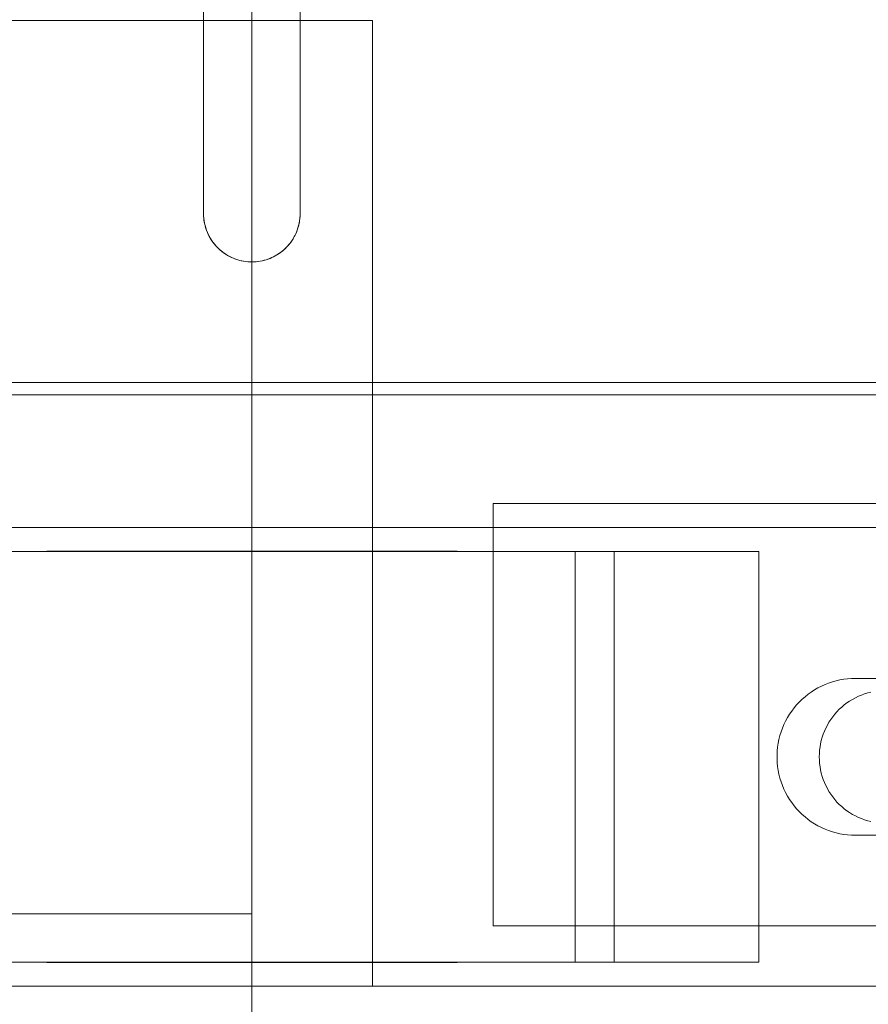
# Model space of a CAD drawing. Header units: millimetres. Extents: x -2233 to 61924, y -68080 to 6847.
# Tile 626 of 656: x 26731 to 26801, y -17752 to -17670. Entities that reach past the tile are written whole.
import ezdxf

# ---------------------------------------------------------------- set-up
doc = ezdxf.new("R2010")
doc.units = ezdxf.units.MM
doc.layers.add('COTAS_P', color=1, linetype='Continuous', lineweight=0)
doc.layers.add('superior_C05', color=7, linetype='Continuous', lineweight=0)
doc.dimstyles.new('R19_100', dxfattribs={"dimtxt": 250, "dimasz": 150, "dimexe": 150, "dimexo": 80, "dimgap": 100, "dimtad": 1, "dimtih": 1, "dimtoh": 1, "dimdsep": 46, "dimcen": 0.09, "dimadec": 0, "dimazin": 0, "dimtfac": 1, "dimtdec": 4, "dimtofl": 0, "dimtmove": 0, "dimatfit": 3, "dimfxl": 1, "dimtolj": 1, "dimtzin": 0, "dimarcsym": 0})

# ---------------------------------------------------------------- blocks, each defined once
blk = doc.blocks.new('DIM_R27_34')
at = {"layer": 'COTAS_P'}
for p, q in [((24250.067, -17080), (24400.067, -17035)), ((26750.067, -17080), (26600.067, -17035)), ((24250.067, -17980), (24250.067, -17080)), ((24250.067, -17080), (26750.067, -17080)), ((24250.067, -17080), (24400.067, -17125)), ((26750.067, -17080), (26600.067, -17125)), ((26750.067, -17980), (26750.067, -17080))]:
    blk.add_line(p, q, dxfattribs=at)
blk.add_text('2500 P', height=250, dxfattribs=at).set_placement((25500.067, -16980))
blk = doc.blocks.new('DIM_R27_47')
at = {"layer": 'COTAS_P'}
for p, q in [((26095.067, -17655), (26050.067, -17805)), ((26795.067, -17655), (26095.067, -17655)), ((26095.067, -18305), (26095.067, -17655)), ((26095.067, -17655), (26140.067, -17805)), ((26095.067, -18305), (26050.067, -18155)), ((26095.067, -18305), (26140.067, -18155)), ((26795.067, -18305), (26095.067, -18305))]:
    blk.add_line(p, q, dxfattribs=at)
blk.add_text('650 P', height=250, rotation=90, dxfattribs=at).set_placement((25995.067, -17980))

msp = doc.modelspace()

# ---------------------------------------------------------------- linework, layer by layer
at = {"layer": 'superior_C05'}
for p, q in [((26746.067, -17686), (26746.067, -17654)), ((26754.067, -17654), (26754.067, -17686)), ((26620.067, -17670), (26760.067, -17670)), ((26760.067, -17750), (26760.067, -17670)), ((26746.067, -17686), (26746.071, -17686.176)), ((26746.067, -17686), (26746.072, -17686.199)), ((26746.071, -17686.176), (26746.083, -17686.352)), ((26746.072, -17686.199), (26746.087, -17686.398)), ((26746.083, -17686.352), (26746.102, -17686.528)), ((26746.087, -17686.398), (26746.112, -17686.596)), ((26754.023, -17686.596), (26754.048, -17686.398)), ((26754.027, -17686.567), (26754.043, -17686.441)), ((26754.043, -17686.441), (26754.055, -17686.316)), ((26754.048, -17686.398), (26754.063, -17686.199)), ((26754.055, -17686.316), (26754.063, -17686.19)), ((26754.063, -17686.199), (26754.067, -17686)), ((26754.063, -17686.19), (26754.066, -17686.095)), ((26754.067, -17686), (26754.066, -17686.095)), ((26746.102, -17686.528), (26746.13, -17686.702)), ((26746.112, -17686.596), (26746.147, -17686.793)), ((26746.13, -17686.702), (26746.165, -17686.876)), ((26746.147, -17686.793), (26746.191, -17686.987)), ((26746.165, -17686.876), (26746.208, -17687.049)), ((26746.191, -17686.987), (26746.245, -17687.179)), ((26746.208, -17687.049), (26746.258, -17687.221)), ((26746.245, -17687.179), (26746.309, -17687.368)), ((26746.258, -17687.221), (26746.317, -17687.391)), ((26753.804, -17687.429), (26753.848, -17687.308)), ((26753.826, -17687.368), (26753.89, -17687.179)), ((26753.848, -17687.308), (26753.888, -17687.186)), ((26753.888, -17687.186), (26753.924, -17687.063)), ((26753.89, -17687.179), (26753.944, -17686.987)), ((26753.924, -17687.063), (26753.955, -17686.94)), ((26753.944, -17686.987), (26753.988, -17686.793)), ((26753.955, -17686.94), (26753.983, -17686.816)), ((26753.983, -17686.816), (26754.007, -17686.692)), ((26753.988, -17686.793), (26754.023, -17686.596)), ((26754.007, -17686.692), (26754.027, -17686.567)), ((26746.309, -17687.368), (26746.382, -17687.554)), ((26746.317, -17687.391), (26746.384, -17687.559)), ((26746.382, -17687.554), (26746.464, -17687.736)), ((26746.384, -17687.559), (26746.459, -17687.725)), ((26746.459, -17687.725), (26746.542, -17687.889)), ((26746.464, -17687.736), (26746.555, -17687.913)), ((26746.542, -17687.889), (26746.633, -17688.05)), ((26746.555, -17687.913), (26746.654, -17688.086)), ((26746.633, -17688.05), (26746.733, -17688.209)), ((26746.654, -17688.086), (26746.763, -17688.253)), ((26753.372, -17688.253), (26753.481, -17688.086)), ((26753.378, -17688.245), (26753.452, -17688.133)), ((26753.452, -17688.133), (26753.521, -17688.019)), ((26753.481, -17688.086), (26753.58, -17687.913)), ((26753.521, -17688.019), (26753.586, -17687.903)), ((26753.58, -17687.913), (26753.671, -17687.736)), ((26753.586, -17687.903), (26753.646, -17687.786)), ((26753.646, -17687.786), (26753.703, -17687.668)), ((26753.671, -17687.736), (26753.753, -17687.554)), ((26753.703, -17687.668), (26753.755, -17687.549)), ((26753.753, -17687.554), (26753.826, -17687.368)), ((26753.755, -17687.549), (26753.804, -17687.429)), ((26746.733, -17688.209), (26746.841, -17688.364)), ((26746.763, -17688.253), (26746.879, -17688.415)), ((26746.841, -17688.364), (26746.958, -17688.516)), ((26746.879, -17688.415), (26747.003, -17688.571)), ((26746.958, -17688.516), (26747.084, -17688.664)), ((26747.003, -17688.571), (26747.135, -17688.721)), ((26747.084, -17688.664), (26747.218, -17688.808)), ((26747.135, -17688.721), (26747.275, -17688.863)), ((26747.218, -17688.808), (26747.363, -17688.947)), ((26747.275, -17688.863), (26747.421, -17688.999)), ((26747.363, -17688.947), (26747.5, -17689.068)), ((26752.714, -17688.999), (26752.86, -17688.863)), ((26752.738, -17688.978), (26752.844, -17688.88)), ((26752.844, -17688.88), (26752.944, -17688.779)), ((26752.86, -17688.863), (26753, -17688.721)), ((26752.944, -17688.779), (26753.04, -17688.677)), ((26753, -17688.721), (26753.132, -17688.571)), ((26753.04, -17688.677), (26753.131, -17688.572)), ((26753.131, -17688.572), (26753.218, -17688.465)), ((26753.132, -17688.571), (26753.256, -17688.415)), ((26753.218, -17688.465), (26753.3, -17688.356)), ((26753.256, -17688.415), (26753.372, -17688.253)), ((26753.3, -17688.356), (26753.378, -17688.245)), ((26747.421, -17688.999), (26747.574, -17689.127)), ((26747.5, -17689.068), (26747.631, -17689.172)), ((26747.574, -17689.127), (26747.733, -17689.248)), ((26747.631, -17689.172), (26747.767, -17689.273)), ((26747.733, -17689.248), (26747.897, -17689.36)), ((26747.767, -17689.273), (26747.91, -17689.368)), ((26747.897, -17689.36), (26748.067, -17689.464)), ((26747.91, -17689.368), (26748.059, -17689.459)), ((26748.059, -17689.459), (26748.214, -17689.545)), ((26748.067, -17689.464), (26748.243, -17689.559)), ((26748.214, -17689.545), (26748.376, -17689.625)), ((26748.243, -17689.559), (26748.422, -17689.646)), ((26748.376, -17689.625), (26748.543, -17689.698)), ((26748.422, -17689.646), (26748.606, -17689.723)), ((26748.543, -17689.698), (26748.716, -17689.765)), ((26748.606, -17689.723), (26748.794, -17689.792)), ((26748.716, -17689.765), (26748.896, -17689.825)), ((26751.26, -17689.818), (26751.418, -17689.765)), ((26751.341, -17689.792), (26751.529, -17689.723)), ((26751.418, -17689.765), (26751.573, -17689.706)), ((26751.529, -17689.723), (26751.713, -17689.646)), ((26751.573, -17689.706), (26751.722, -17689.642)), ((26751.713, -17689.646), (26751.892, -17689.559)), ((26751.722, -17689.642), (26751.867, -17689.572)), ((26751.867, -17689.572), (26752.006, -17689.499)), ((26751.892, -17689.559), (26752.067, -17689.464)), ((26752.006, -17689.499), (26752.14, -17689.421)), ((26752.067, -17689.464), (26752.238, -17689.36)), ((26752.14, -17689.421), (26752.27, -17689.339)), ((26752.238, -17689.36), (26752.402, -17689.248)), ((26752.27, -17689.339), (26752.394, -17689.254)), ((26752.394, -17689.254), (26752.514, -17689.165)), ((26752.402, -17689.248), (26752.561, -17689.127)), ((26752.514, -17689.165), (26752.628, -17689.073)), ((26752.561, -17689.127), (26752.714, -17688.999)), ((26752.628, -17689.073), (26752.738, -17688.978)), ((26748.794, -17689.792), (26748.984, -17689.85)), ((26748.896, -17689.825), (26749.081, -17689.876)), ((26748.984, -17689.85), (26749.177, -17689.9)), ((26749.081, -17689.876), (26749.251, -17689.916)), ((26749.177, -17689.9), (26749.373, -17689.939)), ((26749.251, -17689.916), (26749.407, -17689.945)), ((26749.373, -17689.939), (26749.57, -17689.969)), ((26749.407, -17689.945), (26749.565, -17689.968)), ((26749.565, -17689.968), (26749.724, -17689.985)), ((26749.57, -17689.969), (26749.769, -17689.989)), ((26749.724, -17689.985), (26749.885, -17689.996)), ((26749.769, -17689.989), (26749.968, -17689.999)), ((26749.885, -17689.996), (26749.976, -17689.999)), ((26749.968, -17689.999), (26750.167, -17689.999)), ((26750.067, -17690), (26749.976, -17689.999)), ((26750.067, -17690), (26750.244, -17689.996)), ((26750.167, -17689.999), (26750.366, -17689.989)), ((26750.244, -17689.996), (26750.419, -17689.985)), ((26750.366, -17689.989), (26750.565, -17689.969)), ((26750.419, -17689.985), (26750.592, -17689.965)), ((26750.565, -17689.969), (26750.762, -17689.939)), ((26750.592, -17689.965), (26750.764, -17689.939)), ((26750.762, -17689.939), (26750.958, -17689.9)), ((26750.764, -17689.939), (26750.932, -17689.905)), ((26750.932, -17689.905), (26751.098, -17689.865)), ((26750.958, -17689.9), (26751.151, -17689.85)), ((26751.098, -17689.865), (26751.26, -17689.818)), ((26751.151, -17689.85), (26751.341, -17689.792)), ((26665.067, -17700), (26835.067, -17700)), ((26670.067, -17700), (26830.067, -17700)), ((26737.602, -17700), (26737.571, -17700)), ((26737.664, -17700), (26737.602, -17700)), ((26737.757, -17700), (26737.664, -17700)), ((26737.881, -17700), (26737.757, -17700)), ((26738.035, -17700), (26737.881, -17700)), ((26738.218, -17700), (26738.035, -17700)), ((26738.432, -17700), (26738.218, -17700)), ((26738.674, -17700), (26738.432, -17700)), ((26738.944, -17700), (26738.674, -17700)), ((26739.242, -17700), (26738.944, -17700)), ((26739.567, -17700), (26739.242, -17700)), ((26739.918, -17700), (26739.567, -17700)), ((26740.295, -17700), (26739.918, -17700)), ((26740.695, -17700), (26740.295, -17700)), ((26741.119, -17700), (26740.695, -17700)), ((26741.565, -17700), (26741.119, -17700)), ((26742.033, -17700), (26741.565, -17700)), ((26742.52, -17700), (26742.033, -17700)), ((26743.026, -17700), (26742.52, -17700)), ((26743.55, -17700), (26743.026, -17700)), ((26744.089, -17700), (26743.55, -17700)), ((26744.644, -17700), (26744.089, -17700)), ((26745.212, -17700), (26744.644, -17700)), ((26745.792, -17700), (26745.212, -17700)), ((26746.383, -17700), (26745.792, -17700)), ((26746.983, -17700), (26746.383, -17700)), ((26747.591, -17700), (26746.983, -17700)), ((26748.204, -17700), (26747.591, -17700)), ((26748.823, -17700), (26748.204, -17700)), ((26749.444, -17700), (26748.823, -17700)), ((26750.067, -17700), (26749.444, -17700)), ((26750.691, -17700), (26750.067, -17700)), ((26751.312, -17700), (26750.691, -17700)), ((26751.931, -17700), (26751.312, -17700)), ((26752.544, -17700), (26751.931, -17700)), ((26753.152, -17700), (26752.544, -17700)), ((26753.752, -17700), (26753.152, -17700)), ((26754.343, -17700), (26753.752, -17700)), ((26754.923, -17700), (26754.343, -17700)), ((26755.491, -17700), (26754.923, -17700)), ((26756.046, -17700), (26755.491, -17700)), ((26756.585, -17700), (26756.046, -17700)), ((26757.109, -17700), (26756.585, -17700)), ((26757.615, -17700), (26757.109, -17700)), ((26758.102, -17700), (26757.615, -17700)), ((26758.57, -17700), (26758.102, -17700)), ((26759.016, -17700), (26758.57, -17700)), ((26759.44, -17700), (26759.016, -17700)), ((26759.84, -17700), (26759.44, -17700)), ((26760.217, -17700), (26759.84, -17700)), ((26760.568, -17700), (26760.217, -17700)), ((26760.893, -17700), (26760.568, -17700)), ((26761.191, -17700), (26760.893, -17700)), ((26761.461, -17700), (26761.191, -17700)), ((26761.703, -17700), (26761.461, -17700)), ((26761.917, -17700), (26761.703, -17700)), ((26762.1, -17700), (26761.917, -17700)), ((26762.254, -17700), (26762.1, -17700)), ((26762.378, -17700), (26762.254, -17700)), ((26762.47, -17700), (26762.378, -17700)), ((26762.47, -17700), (26762.533, -17700)), ((26762.533, -17700), (26762.564, -17700)), ((26660.067, -17701), (26840.067, -17701)), ((26770.067, -17745), (26770.067, -17710)), ((26770.067, -17710), (26810.067, -17710)), ((26680.067, -17712), (26820.067, -17712)), ((26728.164, -17714), (26771.971, -17714)), ((26730.285, -17714), (26731.39, -17714)), ((26731.39, -17714), (26732.538, -17714)), ((26732.538, -17714), (26733.727, -17714)), ((26733.072, -17714), (26733.111, -17714)), ((26733.115, -17713.95), (26733.073, -17713.95)), ((26733.119, -17714), (26733.074, -17714)), ((26733.111, -17714), (26733.192, -17714)), ((26733.199, -17713.95), (26733.115, -17713.95)), ((26733.206, -17714), (26733.119, -17714)), ((26733.192, -17714), (26733.316, -17714)), ((26733.326, -17713.95), (26733.199, -17713.95)), ((26733.334, -17714), (26733.206, -17714)), ((26733.316, -17714), (26733.48, -17714)), ((26733.494, -17713.95), (26733.326, -17713.95)), ((26733.504, -17714), (26733.334, -17714)), ((26733.48, -17714), (26733.686, -17714)), ((26733.703, -17713.95), (26733.494, -17713.95)), ((26733.715, -17714), (26733.504, -17714)), ((26733.686, -17714), (26733.932, -17714)), ((26733.953, -17713.95), (26733.703, -17713.95)), ((26733.966, -17714), (26733.715, -17714)), ((26733.727, -17714), (26734.953, -17714)), ((26733.932, -17714), (26734.219, -17714)), ((26734.243, -17713.95), (26733.953, -17713.95)), ((26734.258, -17714), (26733.966, -17714)), ((26734.219, -17714), (26734.544, -17714)), ((26734.572, -17713.95), (26734.243, -17713.95)), ((26734.588, -17714), (26734.258, -17714)), ((26734.544, -17714), (26734.908, -17714)), ((26734.94, -17713.95), (26734.572, -17713.95)), ((26734.957, -17714), (26734.588, -17714)), ((26734.908, -17714), (26735.31, -17714)), ((26735.345, -17713.95), (26734.94, -17713.95)), ((26734.953, -17714), (26736.214, -17714)), ((26735.363, -17714), (26734.957, -17714)), ((26735.31, -17714), (26735.748, -17714)), ((26735.787, -17713.95), (26735.345, -17713.95)), ((26735.805, -17714), (26735.363, -17714)), ((26735.748, -17714), (26736.221, -17714)), ((26736.265, -17713.95), (26735.787, -17713.95)), ((26736.283, -17714), (26735.805, -17714)), ((26736.214, -17714), (26737.507, -17714)), ((26736.221, -17714), (26736.729, -17714)), ((26736.776, -17713.95), (26736.265, -17713.95)), ((26736.795, -17714), (26736.283, -17714)), ((26736.729, -17714), (26737.27, -17714)), ((26737.321, -17713.95), (26736.776, -17713.95)), ((26737.34, -17714), (26736.795, -17714)), ((26737.27, -17714), (26737.842, -17714)), ((26737.898, -17713.95), (26737.321, -17713.95)), ((26737.917, -17714), (26737.34, -17714)), ((26737.507, -17714), (26738.828, -17714)), ((26737.602, -17713.95), (26737.571, -17713.95)), ((26737.664, -17713.95), (26737.602, -17713.95)), ((26737.757, -17713.95), (26737.664, -17713.95)), ((26737.881, -17713.95), (26737.757, -17713.95)), ((26737.842, -17714), (26738.445, -17714)), ((26738.035, -17713.95), (26737.881, -17713.95)), ((26738.505, -17713.95), (26737.898, -17713.95)), ((26738.523, -17714), (26737.917, -17714)), ((26738.218, -17713.95), (26738.035, -17713.95)), ((26738.432, -17713.95), (26738.218, -17713.95)), ((26738.674, -17713.95), (26738.432, -17713.95)), ((26738.445, -17714), (26739.077, -17714)), ((26739.14, -17713.95), (26738.505, -17713.95)), ((26739.158, -17714), (26738.523, -17714)), ((26738.944, -17713.95), (26738.674, -17713.95)), ((26738.828, -17714), (26740.176, -17714)), ((26739.242, -17713.95), (26738.944, -17713.95)), ((26739.077, -17714), (26739.736, -17714)), ((26739.803, -17713.95), (26739.14, -17713.95)), ((26739.82, -17714), (26739.158, -17714)), ((26739.567, -17713.95), (26739.242, -17713.95)), ((26739.918, -17713.95), (26739.567, -17713.95)), ((26739.736, -17714), (26740.376, -17714)), ((26740.491, -17713.95), (26739.803, -17713.95)), ((26740.508, -17714), (26739.82, -17714)), ((26740.295, -17713.95), (26739.918, -17713.95)), ((26740.176, -17714), (26741.546, -17714)), ((26740.695, -17713.95), (26740.295, -17713.95)), ((26740.376, -17714), (26741.038, -17714)), ((26741.203, -17713.95), (26740.491, -17713.95)), ((26741.219, -17714), (26740.508, -17714)), ((26741.119, -17713.95), (26740.695, -17713.95)), ((26741.038, -17714), (26741.72, -17714)), ((26741.565, -17713.95), (26741.119, -17713.95)), ((26741.937, -17713.95), (26741.203, -17713.95)), ((26741.952, -17714), (26741.219, -17714)), ((26741.546, -17714), (26742.936, -17714)), ((26742.033, -17713.95), (26741.565, -17713.95)), ((26741.72, -17714), (26742.42, -17714)), ((26742.691, -17713.95), (26741.937, -17713.95)), ((26742.705, -17714), (26741.952, -17714)), ((26742.52, -17713.95), (26742.033, -17713.95)), ((26742.42, -17714), (26743.136, -17714)), ((26743.026, -17713.95), (26742.52, -17713.95)), ((26743.464, -17713.95), (26742.691, -17713.95)), ((26743.477, -17714), (26742.705, -17714)), ((26742.936, -17714), (26744.343, -17714)), ((26743.55, -17713.95), (26743.026, -17713.95)), ((26743.136, -17714), (26743.868, -17714)), ((26744.253, -17713.95), (26743.464, -17713.95)), ((26744.264, -17714), (26743.477, -17714)), ((26744.089, -17713.95), (26743.55, -17713.95)), ((26743.868, -17714), (26744.613, -17714)), ((26744.644, -17713.95), (26744.089, -17713.95)), ((26745.057, -17713.95), (26744.253, -17713.95)), ((26745.066, -17714), (26744.264, -17714)), ((26744.343, -17714), (26745.762, -17714)), ((26744.613, -17714), (26745.37, -17714)), ((26745.212, -17713.95), (26744.644, -17713.95)), ((26745.873, -17713.95), (26745.057, -17713.95)), ((26745.881, -17714), (26745.066, -17714)), ((26745.792, -17713.95), (26745.212, -17713.95)), ((26745.37, -17714), (26746.137, -17714)), ((26745.762, -17714), (26747.192, -17714)), ((26746.383, -17713.95), (26745.792, -17713.95)), ((26746.699, -17713.95), (26745.873, -17713.95)), ((26746.706, -17714), (26745.881, -17714)), ((26746.137, -17714), (26746.913, -17714)), ((26746.983, -17713.95), (26746.383, -17713.95)), ((26747.534, -17713.95), (26746.699, -17713.95)), ((26747.539, -17714), (26746.706, -17714)), ((26746.913, -17714), (26747.696, -17714)), ((26747.591, -17713.95), (26746.983, -17713.95)), ((26747.192, -17714), (26748.628, -17714)), ((26748.375, -17713.95), (26747.534, -17713.95)), ((26748.378, -17714), (26747.539, -17714)), ((26748.204, -17713.95), (26747.591, -17713.95)), ((26747.696, -17714), (26748.483, -17714)), ((26748.823, -17713.95), (26748.204, -17713.95)), ((26749.22, -17713.95), (26748.375, -17713.95)), ((26749.222, -17714), (26748.378, -17714)), ((26748.483, -17714), (26749.275, -17714)), ((26748.628, -17714), (26750.067, -17714)), ((26749.444, -17713.95), (26748.823, -17713.95)), ((26750.067, -17713.95), (26749.22, -17713.95)), ((26750.067, -17714), (26749.222, -17714)), ((26750.067, -17714), (26749.275, -17714)), ((26750.067, -17713.95), (26749.444, -17713.95)), ((26750.067, -17713.95), (26750.915, -17713.95)), ((26750.691, -17713.95), (26750.067, -17713.95)), ((26750.913, -17714), (26750.067, -17714)), ((26750.067, -17714), (26750.86, -17714)), ((26750.067, -17714), (26751.507, -17714)), ((26751.312, -17713.95), (26750.691, -17713.95)), ((26750.86, -17714), (26751.652, -17714)), ((26751.757, -17714), (26750.913, -17714)), ((26750.915, -17713.95), (26751.76, -17713.95)), ((26751.931, -17713.95), (26751.312, -17713.95)), ((26751.507, -17714), (26752.943, -17714)), ((26751.652, -17714), (26752.439, -17714)), ((26752.596, -17714), (26751.757, -17714)), ((26751.76, -17713.95), (26752.601, -17713.95)), ((26752.544, -17713.95), (26751.931, -17713.95)), ((26752.439, -17714), (26753.222, -17714)), ((26753.152, -17713.95), (26752.544, -17713.95)), ((26753.429, -17714), (26752.596, -17714)), ((26752.601, -17713.95), (26753.436, -17713.95)), ((26752.943, -17714), (26754.373, -17714)), ((26753.752, -17713.95), (26753.152, -17713.95)), ((26753.222, -17714), (26753.998, -17714)), ((26754.254, -17714), (26753.429, -17714)), ((26753.436, -17713.95), (26754.262, -17713.95)), ((26754.343, -17713.95), (26753.752, -17713.95)), ((26753.998, -17714), (26754.765, -17714)), ((26755.069, -17714), (26754.254, -17714)), ((26754.262, -17713.95), (26755.078, -17713.95)), ((26754.923, -17713.95), (26754.343, -17713.95)), ((26754.373, -17714), (26755.792, -17714)), ((26754.765, -17714), (26755.522, -17714)), ((26755.491, -17713.95), (26754.923, -17713.95)), ((26755.871, -17714), (26755.069, -17714)), ((26755.078, -17713.95), (26755.882, -17713.95)), ((26756.046, -17713.95), (26755.491, -17713.95)), ((26755.522, -17714), (26756.267, -17714)), ((26755.792, -17714), (26757.199, -17714)), ((26756.658, -17714), (26755.871, -17714)), ((26755.882, -17713.95), (26756.671, -17713.95)), ((26756.585, -17713.95), (26756.046, -17713.95)), ((26756.267, -17714), (26756.999, -17714)), ((26757.109, -17713.95), (26756.585, -17713.95)), ((26757.43, -17714), (26756.658, -17714)), ((26756.671, -17713.95), (26757.444, -17713.95)), ((26756.999, -17714), (26757.715, -17714)), ((26757.615, -17713.95), (26757.109, -17713.95)), ((26757.199, -17714), (26758.589, -17714)), ((26758.183, -17714), (26757.43, -17714)), ((26757.444, -17713.95), (26758.198, -17713.95)), ((26758.102, -17713.95), (26757.615, -17713.95)), ((26757.715, -17714), (26758.415, -17714)), ((26758.57, -17713.95), (26758.102, -17713.95)), ((26758.916, -17714), (26758.183, -17714)), ((26758.198, -17713.95), (26758.932, -17713.95)), ((26758.415, -17714), (26759.097, -17714)), ((26759.016, -17713.95), (26758.57, -17713.95)), ((26758.589, -17714), (26759.959, -17714)), ((26759.627, -17714), (26758.916, -17714)), ((26758.932, -17713.95), (26759.644, -17713.95)), ((26759.44, -17713.95), (26759.016, -17713.95)), ((26759.097, -17714), (26759.759, -17714)), ((26759.84, -17713.95), (26759.44, -17713.95)), ((26760.315, -17714), (26759.627, -17714)), ((26759.644, -17713.95), (26760.332, -17713.95)), ((26760.399, -17714), (26759.759, -17714)), ((26760.217, -17713.95), (26759.84, -17713.95)), ((26759.959, -17714), (26761.307, -17714)), ((26760.568, -17713.95), (26760.217, -17713.95)), ((26760.977, -17714), (26760.315, -17714)), ((26760.332, -17713.95), (26760.995, -17713.95)), ((26760.399, -17714), (26761.058, -17714)), ((26760.893, -17713.95), (26760.568, -17713.95)), ((26761.191, -17713.95), (26760.893, -17713.95)), ((26761.612, -17714), (26760.977, -17714)), ((26760.995, -17713.95), (26761.63, -17713.95)), ((26761.058, -17714), (26761.69, -17714)), ((26761.461, -17713.95), (26761.191, -17713.95)), ((26761.307, -17714), (26762.628, -17714)), ((26761.703, -17713.95), (26761.461, -17713.95)), ((26762.218, -17714), (26761.612, -17714)), ((26761.63, -17713.95), (26762.237, -17713.95)), ((26761.69, -17714), (26762.293, -17714)), ((26761.917, -17713.95), (26761.703, -17713.95)), ((26762.1, -17713.95), (26761.917, -17713.95)), ((26762.254, -17713.95), (26762.1, -17713.95)), ((26762.795, -17714), (26762.218, -17714)), ((26762.237, -17713.95), (26762.814, -17713.95)), ((26762.378, -17713.95), (26762.254, -17713.95)), ((26762.293, -17714), (26762.865, -17714)), ((26762.47, -17713.95), (26762.378, -17713.95)), ((26762.533, -17713.95), (26762.47, -17713.95)), ((26762.564, -17713.95), (26762.533, -17713.95)), ((26762.628, -17714), (26763.921, -17714)), ((26763.34, -17714), (26762.795, -17714)), ((26762.814, -17713.95), (26763.359, -17713.95)), ((26762.865, -17714), (26763.406, -17714)), ((26763.852, -17714), (26763.34, -17714)), ((26763.359, -17713.95), (26763.87, -17713.95)), ((26763.406, -17714), (26763.914, -17714)), ((26764.33, -17714), (26763.852, -17714)), ((26763.87, -17713.95), (26764.348, -17713.95)), ((26763.914, -17714), (26764.387, -17714)), ((26763.921, -17714), (26765.182, -17714)), ((26764.772, -17714), (26764.33, -17714)), ((26764.348, -17713.95), (26764.79, -17713.95)), ((26764.387, -17714), (26764.825, -17714)), ((26765.178, -17714), (26764.772, -17714)), ((26764.79, -17713.95), (26765.195, -17713.95)), ((26764.825, -17714), (26765.227, -17714)), ((26765.547, -17714), (26765.178, -17714)), ((26765.182, -17714), (26766.408, -17714)), ((26765.195, -17713.95), (26765.563, -17713.95)), ((26765.227, -17714), (26765.591, -17714)), ((26765.877, -17714), (26765.547, -17714)), ((26765.563, -17713.95), (26765.892, -17713.95)), ((26765.591, -17714), (26765.916, -17714)), ((26766.169, -17714), (26765.877, -17714)), ((26765.892, -17713.95), (26766.182, -17713.95)), ((26765.916, -17714), (26766.203, -17714)), ((26766.42, -17714), (26766.169, -17714)), ((26766.182, -17713.95), (26766.432, -17713.95)), ((26766.203, -17714), (26766.449, -17714)), ((26766.408, -17714), (26767.596, -17714)), ((26766.631, -17714), (26766.42, -17714)), ((26766.432, -17713.95), (26766.641, -17713.95)), ((26766.449, -17714), (26766.655, -17714)), ((26766.801, -17714), (26766.631, -17714)), ((26766.641, -17713.95), (26766.809, -17713.95)), ((26766.655, -17714), (26766.819, -17714)), ((26766.929, -17714), (26766.801, -17714)), ((26766.809, -17713.95), (26766.936, -17713.95)), ((26766.819, -17714), (26766.943, -17714)), ((26767.016, -17714), (26766.929, -17714)), ((26766.936, -17713.95), (26767.02, -17713.95)), ((26766.943, -17714), (26767.024, -17714)), ((26767.02, -17713.95), (26767.062, -17713.95)), ((26767.024, -17714), (26767.063, -17714)), ((26767.596, -17714), (26768.745, -17714)), ((26768.745, -17714), (26769.849, -17714)), ((26769.849, -17714), (26770.909, -17714)), ((26770.909, -17714), (26771.92, -17714)), ((26771.92, -17714), (26772.881, -17714)), ((26771.971, -17714), (26792.067, -17714)), ((26772.881, -17714), (26773.79, -17714)), ((26773.79, -17714), (26774.644, -17714)), ((26774.644, -17714), (26775.441, -17714)), ((26775.441, -17714), (26776.18, -17714)), ((26776.858, -17714), (26776.18, -17714)), ((26780.067, -17714), (26776.858, -17714)), ((26776.858, -17748), (26776.858, -17714)), ((26792.067, -17714), (26780.067, -17714)), ((26780.067, -17748), (26780.067, -17714)), ((26792.067, -17714), (26792.067, -17748)), ((26798.152, -17724.789), (26797.844, -17724.892)), ((26798.464, -17724.701), (26798.152, -17724.789)), ((26798.78, -17724.629), (26798.464, -17724.701)), ((26799.099, -17724.573), (26798.78, -17724.629)), ((26799.42, -17724.532), (26799.099, -17724.573)), ((26799.743, -17724.508), (26799.42, -17724.532)), ((26800.067, -17724.5), (26799.743, -17724.508)), ((26800.067, -17724.5), (26805.067, -17724.5)), ((26796.406, -17725.629), (26796.143, -17725.819)), ((26796.678, -17725.454), (26796.406, -17725.629)), ((26796.959, -17725.292), (26796.678, -17725.454)), ((26797.247, -17725.144), (26796.959, -17725.292)), ((26797.543, -17725.01), (26797.247, -17725.144)), ((26797.844, -17724.892), (26797.543, -17725.01)), ((26801.344, -17725.638), (26801.078, -17725.706)), ((26795.414, -17726.461), (26795.194, -17726.699)), ((26795.646, -17726.235), (26795.414, -17726.461)), ((26795.889, -17726.021), (26795.646, -17726.235)), ((26796.143, -17725.819), (26795.889, -17726.021)), ((26799.583, -17726.38), (26799.357, -17726.534)), ((26799.817, -17726.237), (26799.583, -17726.38)), ((26800.058, -17726.106), (26799.817, -17726.237)), ((26800.305, -17725.987), (26800.058, -17726.106)), ((26800.558, -17725.88), (26800.305, -17725.987)), ((26800.816, -17725.786), (26800.558, -17725.88)), ((26801.078, -17725.706), (26800.816, -17725.786)), ((26794.79, -17727.206), (26794.607, -17727.473)), ((26794.986, -17726.947), (26794.79, -17727.206)), ((26795.194, -17726.699), (26794.986, -17726.947)), ((26798.536, -17727.259), (26798.354, -17727.465)), ((26798.727, -17727.063), (26798.536, -17727.259)), ((26798.928, -17726.876), (26798.727, -17727.063)), ((26799.138, -17726.7), (26798.928, -17726.876)), ((26799.357, -17726.534), (26799.138, -17726.7)), ((26794.283, -17728.035), (26794.143, -17728.327)), ((26794.438, -17727.75), (26794.283, -17728.035)), ((26794.607, -17727.473), (26794.438, -17727.75)), ((26798.023, -17727.902), (26797.874, -17728.132)), ((26798.183, -17727.679), (26798.023, -17727.902)), ((26798.354, -17727.465), (26798.183, -17727.679)), ((26793.906, -17728.93), (26793.81, -17729.24)), ((26794.017, -17728.625), (26793.906, -17728.93)), ((26794.143, -17728.327), (26794.017, -17728.625)), ((26797.499, -17728.864), (26797.399, -17729.119)), ((26797.612, -17728.614), (26797.499, -17728.864)), ((26797.737, -17728.37), (26797.612, -17728.614)), ((26797.874, -17728.132), (26797.737, -17728.37)), ((26793.73, -17729.554), (26793.666, -17729.871)), ((26793.81, -17729.24), (26793.73, -17729.554)), ((26797.238, -17729.643), (26797.177, -17729.91)), ((26797.312, -17729.379), (26797.238, -17729.643)), ((26797.399, -17729.119), (26797.312, -17729.379)), ((26793.586, -17730.514), (26793.57, -17730.838)), ((26793.618, -17730.192), (26793.586, -17730.514)), ((26793.666, -17729.871), (26793.618, -17730.192)), ((26797.095, -17730.452), (26797.074, -17730.726)), ((26797.129, -17730.18), (26797.095, -17730.452)), ((26797.177, -17729.91), (26797.129, -17730.18)), ((26793.57, -17730.838), (26793.57, -17731.162)), ((26793.57, -17731.162), (26793.586, -17731.486)), ((26797.074, -17730.726), (26797.067, -17731)), ((26797.067, -17731), (26797.074, -17731.274)), ((26797.074, -17731.274), (26797.095, -17731.548)), ((26793.586, -17731.486), (26793.618, -17731.808)), ((26793.618, -17731.808), (26793.666, -17732.129)), ((26793.666, -17732.129), (26793.73, -17732.446)), ((26797.095, -17731.548), (26797.129, -17731.82)), ((26797.129, -17731.82), (26797.177, -17732.09)), ((26797.177, -17732.09), (26797.238, -17732.357)), ((26793.73, -17732.446), (26793.81, -17732.76)), ((26793.81, -17732.76), (26793.906, -17733.07)), ((26797.238, -17732.357), (26797.312, -17732.621)), ((26797.312, -17732.621), (26797.399, -17732.881)), ((26797.399, -17732.881), (26797.499, -17733.136)), ((26793.906, -17733.07), (26794.017, -17733.375)), ((26794.017, -17733.375), (26794.143, -17733.673)), ((26794.143, -17733.673), (26794.283, -17733.965)), ((26797.499, -17733.136), (26797.612, -17733.386)), ((26797.612, -17733.386), (26797.737, -17733.63)), ((26797.737, -17733.63), (26797.874, -17733.868)), ((26794.283, -17733.965), (26794.438, -17734.25)), ((26794.438, -17734.25), (26794.607, -17734.527)), ((26794.607, -17734.527), (26794.79, -17734.794)), ((26797.874, -17733.868), (26798.023, -17734.098)), ((26798.023, -17734.098), (26798.183, -17734.321)), ((26798.183, -17734.321), (26798.354, -17734.535)), ((26798.354, -17734.535), (26798.536, -17734.741)), ((26794.79, -17734.794), (26794.986, -17735.053)), ((26794.986, -17735.053), (26795.194, -17735.301)), ((26795.194, -17735.301), (26795.414, -17735.539)), ((26798.536, -17734.741), (26798.727, -17734.937)), ((26798.727, -17734.937), (26798.928, -17735.124)), ((26798.928, -17735.124), (26799.138, -17735.3)), ((26799.138, -17735.3), (26799.357, -17735.466)), ((26795.414, -17735.539), (26795.646, -17735.765)), ((26795.646, -17735.765), (26795.889, -17735.979)), ((26795.889, -17735.979), (26796.143, -17736.181)), ((26796.143, -17736.181), (26796.406, -17736.371)), ((26799.357, -17735.466), (26799.583, -17735.62)), ((26799.583, -17735.62), (26799.817, -17735.763)), ((26799.817, -17735.763), (26800.058, -17735.894)), ((26800.058, -17735.894), (26800.305, -17736.013)), ((26800.305, -17736.013), (26800.558, -17736.12)), ((26800.558, -17736.12), (26800.816, -17736.214)), ((26800.816, -17736.214), (26801.078, -17736.294)), ((26796.406, -17736.371), (26796.678, -17736.546)), ((26796.678, -17736.546), (26796.959, -17736.708)), ((26796.959, -17736.708), (26797.247, -17736.856)), ((26797.247, -17736.856), (26797.543, -17736.99)), ((26797.543, -17736.99), (26797.844, -17737.108)), ((26801.078, -17736.294), (26801.344, -17736.362)), ((26797.844, -17737.108), (26798.152, -17737.211)), ((26798.152, -17737.211), (26798.464, -17737.299)), ((26798.464, -17737.299), (26798.78, -17737.371)), ((26798.78, -17737.371), (26799.099, -17737.427)), ((26799.099, -17737.427), (26799.42, -17737.468)), ((26799.42, -17737.468), (26799.743, -17737.492)), ((26800.067, -17737.5), (26799.743, -17737.492)), ((26805.067, -17737.5), (26800.067, -17737.5)), ((26690.067, -17744), (26750.067, -17744)), ((26750.067, -17744), (26750.067, -17750)), ((26810.067, -17745), (26770.067, -17745)), ((26728.164, -17748), (26771.971, -17748)), ((26730.285, -17748), (26731.39, -17748)), ((26731.39, -17748), (26732.538, -17748)), ((26732.538, -17748), (26733.727, -17748)), ((26733.072, -17748), (26733.111, -17748)), ((26733.115, -17748.05), (26733.073, -17748.05)), ((26733.119, -17748), (26733.074, -17748)), ((26733.111, -17748), (26733.192, -17748)), ((26733.199, -17748.05), (26733.115, -17748.05)), ((26733.206, -17748), (26733.119, -17748)), ((26733.192, -17748), (26733.316, -17748)), ((26733.326, -17748.05), (26733.199, -17748.05)), ((26733.334, -17748), (26733.206, -17748)), ((26733.316, -17748), (26733.48, -17748)), ((26733.494, -17748.05), (26733.326, -17748.05)), ((26733.504, -17748), (26733.334, -17748)), ((26733.48, -17748), (26733.686, -17748)), ((26733.703, -17748.05), (26733.494, -17748.05)), ((26733.715, -17748), (26733.504, -17748)), ((26733.686, -17748), (26733.932, -17748)), ((26733.953, -17748.05), (26733.703, -17748.05)), ((26733.966, -17748), (26733.715, -17748)), ((26733.727, -17748), (26734.953, -17748)), ((26733.932, -17748), (26734.219, -17748)), ((26734.243, -17748.05), (26733.953, -17748.05)), ((26734.258, -17748), (26733.966, -17748)), ((26734.219, -17748), (26734.544, -17748)), ((26734.572, -17748.05), (26734.243, -17748.05)), ((26734.588, -17748), (26734.258, -17748)), ((26734.544, -17748), (26734.908, -17748)), ((26734.94, -17748.05), (26734.572, -17748.05)), ((26734.957, -17748), (26734.588, -17748)), ((26734.908, -17748), (26735.31, -17748)), ((26735.345, -17748.05), (26734.94, -17748.05)), ((26734.953, -17748), (26736.214, -17748)), ((26735.363, -17748), (26734.957, -17748)), ((26735.31, -17748), (26735.748, -17748)), ((26735.787, -17748.05), (26735.345, -17748.05)), ((26735.805, -17748), (26735.363, -17748)), ((26735.748, -17748), (26736.221, -17748)), ((26736.265, -17748.05), (26735.787, -17748.05)), ((26736.283, -17748), (26735.805, -17748)), ((26736.214, -17748), (26737.507, -17748)), ((26736.221, -17748), (26736.729, -17748)), ((26736.776, -17748.05), (26736.265, -17748.05)), ((26736.795, -17748), (26736.283, -17748)), ((26736.729, -17748), (26737.27, -17748)), ((26737.321, -17748.05), (26736.776, -17748.05)), ((26737.34, -17748), (26736.795, -17748)), ((26737.27, -17748), (26737.842, -17748)), ((26737.898, -17748.05), (26737.321, -17748.05)), ((26737.917, -17748), (26737.34, -17748)), ((26737.507, -17748), (26738.828, -17748)), ((26737.602, -17748.05), (26737.571, -17748.05)), ((26737.664, -17748.05), (26737.602, -17748.05)), ((26737.757, -17748.05), (26737.664, -17748.05)), ((26737.881, -17748.05), (26737.757, -17748.05)), ((26737.842, -17748), (26738.445, -17748)), ((26738.035, -17748.05), (26737.881, -17748.05)), ((26738.505, -17748.05), (26737.898, -17748.05)), ((26738.523, -17748), (26737.917, -17748)), ((26738.218, -17748.05), (26738.035, -17748.05)), ((26738.432, -17748.05), (26738.218, -17748.05)), ((26738.674, -17748.05), (26738.432, -17748.05)), ((26738.445, -17748), (26739.077, -17748)), ((26739.14, -17748.05), (26738.505, -17748.05)), ((26739.158, -17748), (26738.523, -17748)), ((26738.944, -17748.05), (26738.674, -17748.05)), ((26738.828, -17748), (26740.176, -17748)), ((26739.242, -17748.05), (26738.944, -17748.05)), ((26739.077, -17748), (26739.736, -17748)), ((26739.803, -17748.05), (26739.14, -17748.05)), ((26739.82, -17748), (26739.158, -17748)), ((26739.567, -17748.05), (26739.242, -17748.05)), ((26739.918, -17748.05), (26739.567, -17748.05)), ((26739.736, -17748), (26740.376, -17748)), ((26740.491, -17748.05), (26739.803, -17748.05)), ((26740.508, -17748), (26739.82, -17748)), ((26740.295, -17748.05), (26739.918, -17748.05)), ((26740.176, -17748), (26741.546, -17748)), ((26740.695, -17748.05), (26740.295, -17748.05)), ((26740.376, -17748), (26741.038, -17748)), ((26741.203, -17748.05), (26740.491, -17748.05)), ((26741.219, -17748), (26740.508, -17748)), ((26741.119, -17748.05), (26740.695, -17748.05)), ((26741.038, -17748), (26741.72, -17748)), ((26741.565, -17748.05), (26741.119, -17748.05)), ((26741.937, -17748.05), (26741.203, -17748.05)), ((26741.952, -17748), (26741.219, -17748)), ((26741.546, -17748), (26742.936, -17748)), ((26742.033, -17748.05), (26741.565, -17748.05)), ((26741.72, -17748), (26742.42, -17748)), ((26742.691, -17748.05), (26741.937, -17748.05)), ((26742.705, -17748), (26741.952, -17748)), ((26742.52, -17748.05), (26742.033, -17748.05)), ((26742.42, -17748), (26743.136, -17748)), ((26743.026, -17748.05), (26742.52, -17748.05)), ((26743.464, -17748.05), (26742.691, -17748.05)), ((26743.477, -17748), (26742.705, -17748)), ((26742.936, -17748), (26744.343, -17748)), ((26743.55, -17748.05), (26743.026, -17748.05)), ((26743.136, -17748), (26743.868, -17748)), ((26744.253, -17748.05), (26743.464, -17748.05)), ((26744.264, -17748), (26743.477, -17748)), ((26744.089, -17748.05), (26743.55, -17748.05)), ((26743.868, -17748), (26744.613, -17748)), ((26744.644, -17748.05), (26744.089, -17748.05)), ((26745.057, -17748.05), (26744.253, -17748.05)), ((26745.066, -17748), (26744.264, -17748)), ((26744.343, -17748), (26745.762, -17748)), ((26744.613, -17748), (26745.37, -17748)), ((26745.212, -17748.05), (26744.644, -17748.05)), ((26745.873, -17748.05), (26745.057, -17748.05)), ((26745.881, -17748), (26745.066, -17748)), ((26745.792, -17748.05), (26745.212, -17748.05)), ((26745.37, -17748), (26746.137, -17748)), ((26745.762, -17748), (26747.192, -17748)), ((26746.383, -17748.05), (26745.792, -17748.05)), ((26746.699, -17748.05), (26745.873, -17748.05)), ((26746.706, -17748), (26745.881, -17748)), ((26746.137, -17748), (26746.913, -17748)), ((26746.983, -17748.05), (26746.383, -17748.05)), ((26747.534, -17748.05), (26746.699, -17748.05)), ((26747.539, -17748), (26746.706, -17748)), ((26746.913, -17748), (26747.696, -17748)), ((26747.591, -17748.05), (26746.983, -17748.05)), ((26747.192, -17748), (26748.628, -17748)), ((26748.375, -17748.05), (26747.534, -17748.05)), ((26748.378, -17748), (26747.539, -17748)), ((26748.204, -17748.05), (26747.591, -17748.05)), ((26747.696, -17748), (26748.483, -17748)), ((26748.823, -17748.05), (26748.204, -17748.05)), ((26749.22, -17748.05), (26748.375, -17748.05)), ((26749.222, -17748), (26748.378, -17748)), ((26748.483, -17748), (26749.275, -17748)), ((26748.628, -17748), (26750.067, -17748)), ((26749.444, -17748.05), (26748.823, -17748.05)), ((26750.067, -17748.05), (26749.22, -17748.05)), ((26750.067, -17748), (26749.222, -17748)), ((26750.067, -17748), (26749.275, -17748)), ((26750.067, -17748.05), (26749.444, -17748.05)), ((26750.913, -17748), (26750.067, -17748)), ((26750.067, -17748), (26750.86, -17748)), ((26750.067, -17748), (26751.507, -17748)), ((26750.067, -17748.05), (26750.915, -17748.05)), ((26750.691, -17748.05), (26750.067, -17748.05)), ((26751.312, -17748.05), (26750.691, -17748.05)), ((26750.86, -17748), (26751.652, -17748)), ((26751.757, -17748), (26750.913, -17748)), ((26750.915, -17748.05), (26751.76, -17748.05)), ((26751.931, -17748.05), (26751.312, -17748.05)), ((26751.507, -17748), (26752.943, -17748)), ((26751.652, -17748), (26752.439, -17748)), ((26752.596, -17748), (26751.757, -17748)), ((26751.76, -17748.05), (26752.601, -17748.05)), ((26752.544, -17748.05), (26751.931, -17748.05)), ((26752.439, -17748), (26753.222, -17748)), ((26753.152, -17748.05), (26752.544, -17748.05)), ((26753.429, -17748), (26752.596, -17748)), ((26752.601, -17748.05), (26753.436, -17748.05)), ((26752.943, -17748), (26754.373, -17748)), ((26753.752, -17748.05), (26753.152, -17748.05)), ((26753.222, -17748), (26753.998, -17748)), ((26754.254, -17748), (26753.429, -17748)), ((26753.436, -17748.05), (26754.262, -17748.05)), ((26754.343, -17748.05), (26753.752, -17748.05)), ((26753.998, -17748), (26754.765, -17748)), ((26755.069, -17748), (26754.254, -17748)), ((26754.262, -17748.05), (26755.078, -17748.05)), ((26754.923, -17748.05), (26754.343, -17748.05)), ((26754.373, -17748), (26755.792, -17748)), ((26754.765, -17748), (26755.522, -17748)), ((26755.491, -17748.05), (26754.923, -17748.05)), ((26755.871, -17748), (26755.069, -17748)), ((26755.078, -17748.05), (26755.882, -17748.05)), ((26756.046, -17748.05), (26755.491, -17748.05)), ((26755.522, -17748), (26756.267, -17748)), ((26755.792, -17748), (26757.199, -17748)), ((26756.658, -17748), (26755.871, -17748)), ((26755.882, -17748.05), (26756.671, -17748.05)), ((26756.585, -17748.05), (26756.046, -17748.05)), ((26756.267, -17748), (26756.999, -17748)), ((26757.109, -17748.05), (26756.585, -17748.05)), ((26757.43, -17748), (26756.658, -17748)), ((26756.671, -17748.05), (26757.444, -17748.05)), ((26756.999, -17748), (26757.715, -17748)), ((26757.615, -17748.05), (26757.109, -17748.05)), ((26757.199, -17748), (26758.589, -17748)), ((26758.183, -17748), (26757.43, -17748)), ((26757.444, -17748.05), (26758.198, -17748.05)), ((26758.102, -17748.05), (26757.615, -17748.05)), ((26757.715, -17748), (26758.415, -17748)), ((26758.57, -17748.05), (26758.102, -17748.05)), ((26758.916, -17748), (26758.183, -17748)), ((26758.198, -17748.05), (26758.932, -17748.05)), ((26758.415, -17748), (26759.097, -17748)), ((26759.016, -17748.05), (26758.57, -17748.05)), ((26758.589, -17748), (26759.959, -17748)), ((26759.627, -17748), (26758.916, -17748)), ((26758.932, -17748.05), (26759.644, -17748.05)), ((26759.44, -17748.05), (26759.016, -17748.05)), ((26759.097, -17748), (26759.759, -17748)), ((26759.84, -17748.05), (26759.44, -17748.05)), ((26760.315, -17748), (26759.627, -17748)), ((26759.644, -17748.05), (26760.332, -17748.05)), ((26760.399, -17748), (26759.759, -17748)), ((26760.217, -17748.05), (26759.84, -17748.05)), ((26759.959, -17748), (26761.307, -17748)), ((26760.568, -17748.05), (26760.217, -17748.05)), ((26760.977, -17748), (26760.315, -17748)), ((26760.332, -17748.05), (26760.995, -17748.05)), ((26760.399, -17748), (26761.058, -17748)), ((26760.893, -17748.05), (26760.568, -17748.05)), ((26761.191, -17748.05), (26760.893, -17748.05)), ((26761.612, -17748), (26760.977, -17748)), ((26760.995, -17748.05), (26761.63, -17748.05)), ((26761.058, -17748), (26761.69, -17748)), ((26761.461, -17748.05), (26761.191, -17748.05)), ((26761.307, -17748), (26762.628, -17748)), ((26761.703, -17748.05), (26761.461, -17748.05)), ((26762.218, -17748), (26761.612, -17748)), ((26761.63, -17748.05), (26762.237, -17748.05)), ((26761.69, -17748), (26762.293, -17748)), ((26761.917, -17748.05), (26761.703, -17748.05)), ((26762.1, -17748.05), (26761.917, -17748.05)), ((26762.254, -17748.05), (26762.1, -17748.05)), ((26762.795, -17748), (26762.218, -17748)), ((26762.237, -17748.05), (26762.814, -17748.05)), ((26762.378, -17748.05), (26762.254, -17748.05)), ((26762.293, -17748), (26762.865, -17748)), ((26762.47, -17748.05), (26762.378, -17748.05)), ((26762.533, -17748.05), (26762.47, -17748.05)), ((26762.564, -17748.05), (26762.533, -17748.05)), ((26762.628, -17748), (26763.921, -17748)), ((26763.34, -17748), (26762.795, -17748)), ((26762.814, -17748.05), (26763.359, -17748.05)), ((26762.865, -17748), (26763.406, -17748)), ((26763.852, -17748), (26763.34, -17748)), ((26763.359, -17748.05), (26763.87, -17748.05)), ((26763.406, -17748), (26763.914, -17748)), ((26764.33, -17748), (26763.852, -17748)), ((26763.87, -17748.05), (26764.348, -17748.05)), ((26763.914, -17748), (26764.387, -17748)), ((26763.921, -17748), (26765.182, -17748)), ((26764.772, -17748), (26764.33, -17748)), ((26764.348, -17748.05), (26764.79, -17748.05)), ((26764.387, -17748), (26764.825, -17748)), ((26765.178, -17748), (26764.772, -17748)), ((26764.79, -17748.05), (26765.195, -17748.05)), ((26764.825, -17748), (26765.227, -17748)), ((26765.547, -17748), (26765.178, -17748)), ((26765.182, -17748), (26766.408, -17748)), ((26765.195, -17748.05), (26765.563, -17748.05)), ((26765.227, -17748), (26765.591, -17748)), ((26765.877, -17748), (26765.547, -17748)), ((26765.563, -17748.05), (26765.892, -17748.05)), ((26765.591, -17748), (26765.916, -17748)), ((26766.169, -17748), (26765.877, -17748)), ((26765.892, -17748.05), (26766.182, -17748.05)), ((26765.916, -17748), (26766.203, -17748)), ((26766.42, -17748), (26766.169, -17748)), ((26766.182, -17748.05), (26766.432, -17748.05)), ((26766.203, -17748), (26766.449, -17748)), ((26766.408, -17748), (26767.596, -17748)), ((26766.631, -17748), (26766.42, -17748)), ((26766.432, -17748.05), (26766.641, -17748.05)), ((26766.449, -17748), (26766.655, -17748)), ((26766.801, -17748), (26766.631, -17748)), ((26766.641, -17748.05), (26766.809, -17748.05)), ((26766.655, -17748), (26766.819, -17748)), ((26766.929, -17748), (26766.801, -17748)), ((26766.809, -17748.05), (26766.936, -17748.05)), ((26766.819, -17748), (26766.943, -17748)), ((26767.016, -17748), (26766.929, -17748)), ((26766.936, -17748.05), (26767.02, -17748.05)), ((26766.943, -17748), (26767.024, -17748)), ((26767.02, -17748.05), (26767.062, -17748.05)), ((26767.024, -17748), (26767.063, -17748)), ((26767.596, -17748), (26768.745, -17748)), ((26768.745, -17748), (26769.849, -17748)), ((26769.849, -17748), (26770.909, -17748)), ((26770.909, -17748), (26771.92, -17748)), ((26771.92, -17748), (26772.881, -17748)), ((26792.067, -17748), (26771.971, -17748)), ((26772.881, -17748), (26773.79, -17748)), ((26773.79, -17748), (26774.644, -17748)), ((26774.644, -17748), (26775.441, -17748)), ((26775.441, -17748), (26776.18, -17748)), ((26776.858, -17748), (26776.18, -17748)), ((26776.858, -17748), (26780.067, -17748)), ((26792.067, -17748), (26780.067, -17748)), ((26620.067, -17750), (26760.067, -17750)), ((26680.067, -17750), (26820.067, -17750)), ((26690.067, -17750), (26750.067, -17750))]:
    msp.add_line(p, q, dxfattribs=at)

# ---------------------------------------------------------------- dimensions: what is measured, and where the dimension line sits
at = {"layer": 'COTAS_P'}
for p1, p2, distance, picture, middle in [((24250.067, -17980), (26750.067, -17980), 900, 'DIM_R27_34', (25500.067, -17080)), ((26795.067, -18305), (26795.067, -17655), 700, 'DIM_R27_47', (26095.067, -17980))]:
    dim = msp.add_aligned_dim(p1=p1, p2=p2, distance=distance, text='<> P', dimstyle='R19_100', dxfattribs=at)
    dim.commit()
    dim.dimension.update_dxf_attribs({"geometry": picture, "text_midpoint": middle})

doc.saveas('drawing.dxf')
